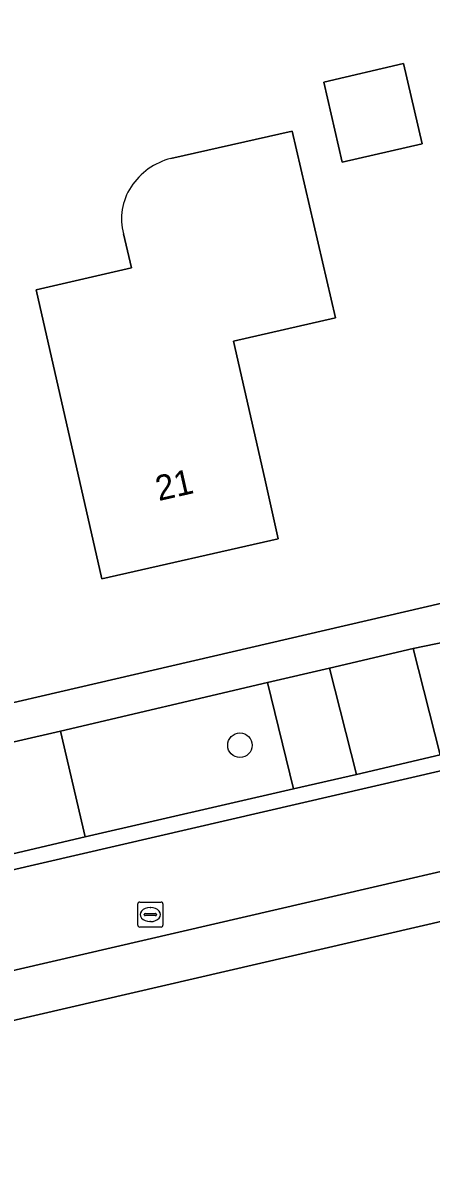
# Model space of a CAD drawing. Extents: x 156412 to 157779, y 382335 to 383768.
# Drawn here: x 156784.89 to 156801.18, y 383195.6 to 383241.47 of the extents above; entities that cross this region are included whole.
import ezdxf

# ---------------------------------------------------------------- set-up
doc = ezdxf.new("R2010")
doc.units = 0
for name, color, linetype in [('IMGEO_Berm_groen', 7, 'Continuous'), ('IMGEO_Boom', 7, 'Continuous'), ('IMGEO_Erf', 7, 'Continuous'), ('IMGEO_Pand', 7, 'Continuous'), ('IMGEO_Pand_nummerreeks', 7, 'Continuous'), ('IMGEO_Parkeervlak_open', 7, 'Continuous'), ('IMGEO_Rijbaan_lokaal_gesloten', 7, 'Continuous'), ('IMGEO_Rijbaan_lokaal_open', 7, 'Continuous'), ('IMGEO_Rioolput', 7, 'Continuous'), ('IMGEO_Voetpad_open', 7, 'Continuous')]:
    doc.layers.add(name, color=color, linetype=linetype)

msp = doc.modelspace()

# ---------------------------------------------------------------- linework, layer by layer
at = {"layer": 'IMGEO_Berm_groen'}
for points in [[(156801.823, 383216.781), (156800.475, 383216.503), (156801.544, 383212.259), (156802.812, 383212.557)], [(156794.657, 383215.139), (156786.386, 383213.206), (156787.381, 383208.985), (156795.691, 383210.893)]]:
    msp.add_lwpolyline(points, close=True, dxfattribs=at)
at = {"layer": 'IMGEO_Boom'}
msp.add_circle((156793.553, 383212.639), 0.489, dxfattribs=at)
at = {"layer": 'IMGEO_Erf'}
for points in [[(156760.292, 383249.999), (156762.97, 383238.494), (156769.441, 383210.846), (156800.862, 383218.136), (156818.365, 383222.197), (156821.291, 383253.732)], [(156795.645, 383237.154), (156797.367, 383229.703), (156793.299, 383228.768), (156794.544, 383223.275), (156795.086, 383220.882), (156788.038, 383219.285), (156785.423, 383230.82), (156789.223, 383231.698), (156788.911, 383233.051)], [(156790.793, 383236.063), (156795.645, 383237.154)], [(156766.052, 383159.486), (156770.185, 383158.983), (156771.05, 383161.723), (156771.524, 383162.778), (156772.199, 383163.749), (156773.286, 383164.868), (156774.718, 383165.84), (156775.997, 383166.375), (156777.352, 383166.611), (156779.844, 383166.588), (156785.011, 383166.137), (156791.925, 383165.226), (156803.157, 383163.812), (156811.842, 383162.971), (156812.833, 383162.636), (156817.138, 383209.21), (156645.034, 383169.363), (156646.445, 383163.733), (156655.646, 383159.241)]]:
    msp.add_lwpolyline(points, dxfattribs=at)
msp.add_lwpolyline([(156800.085, 383239.85), (156800.825, 383236.649), (156797.637, 383235.913), (156796.897, 383239.113)], close=True, dxfattribs=at)
for centre, radius, start, end in [((156791.473, 383233.439), 2.71, 104.5277, 146.6844), ((156791.111, 383233.665), 2.284, 146.4207, 195.5964)]:
    msp.add_arc(centre, radius, start, end, dxfattribs=at)
at = {"layer": 'IMGEO_Pand'}
msp.add_lwpolyline([(156796.897, 383239.113), (156797.637, 383235.913), (156800.825, 383236.649), (156800.085, 383239.85)], close=True, dxfattribs=at)
msp.add_lwpolyline([(156788.911, 383233.051), (156789.223, 383231.698), (156785.423, 383230.82), (156788.038, 383219.285), (156795.086, 383220.882), (156794.544, 383223.275), (156793.299, 383228.768), (156797.367, 383229.703), (156795.645, 383237.154), (156790.793, 383236.063)], dxfattribs=at)
for centre, radius, start, end in [((156791.473, 383233.439), 2.71, 104.5277, 146.6844), ((156791.111, 383233.665), 2.284, 146.4207, 195.5964)]:
    msp.add_arc(centre, radius, start, end, dxfattribs=at)
at = {"layer": 'IMGEO_Parkeervlak_open'}
msp.add_lwpolyline([(156797.135, 383215.72), (156794.657, 383215.139), (156795.691, 383210.893), (156798.212, 383211.477)], close=True, dxfattribs=at)
at = {"layer": 'IMGEO_Rijbaan_lokaal_gesloten'}
msp.add_lwpolyline([(156838.657, 383220.734), (156826.264, 383217.377), (156822.054, 383216.381), (156821.099, 383216.155), (156817.73, 383215.358), (156801.681, 383211.646), (156751.021, 383199.928), (156734.433, 383196.086), (156729.763, 383195.017), (156730.65, 383191.175), (156820.712, 383212.034)], dxfattribs=at)
at = {"layer": 'IMGEO_Rijbaan_lokaal_open'}
msp.add_lwpolyline([(156734.433, 383196.086), (156751.021, 383199.928), (156801.681, 383211.646), (156817.73, 383215.358), (156821.099, 383216.155), (156821.166, 383216.866), (156817.797, 383216.075), (156808.688, 383213.936), (156806.151, 383213.341), (156802.812, 383212.557), (156801.544, 383212.259), (156798.212, 383211.477), (156795.691, 383210.893), (156787.381, 383208.985), (156784.031, 383208.195), (156781.525, 383207.616), (156770.751, 383205.116), (156766.961, 383204.244), (156763.476, 383203.428), (156750.778, 383200.476), (156748.307, 383199.936)], dxfattribs=at)
for points in [[(156800.475, 383216.503), (156797.135, 383215.72), (156798.212, 383211.477), (156801.544, 383212.259)], [(156786.386, 383213.206), (156783.03, 383212.43), (156784.031, 383208.195), (156787.381, 383208.985)]]:
    msp.add_lwpolyline(points, close=True, dxfattribs=at)
at = {"layer": 'IMGEO_Rioolput'}
for p, q in [((156789.477, 383205.454), (156789.477, 383206.306)), ((156789.552, 383206.38), (156790.404, 383206.38)), ((156789.965, 383206.16), (156789.99, 383206.16)), ((156790.478, 383206.306), (156790.478, 383205.454)), ((156789.736, 383205.874), (156789.736, 383205.886)), ((156790.174, 383205.837), (156789.776, 383205.837)), ((156789.779, 383205.923), (156790.177, 383205.923)), ((156789.988, 383205.6), (156789.963, 383205.6)), ((156790.22, 383205.886), (156790.22, 383205.874)), ((156790.404, 383205.38), (156789.552, 383205.38))]:
    msp.add_line(p, q, dxfattribs=at)
for points in [[(156789.477, 383205.454), (156789.477, 383206.306)], [(156789.552, 383206.38), (156790.404, 383206.38)], [(156790.478, 383206.306), (156790.478, 383205.454)], [(156790.404, 383205.38), (156789.552, 383205.38)]]:
    msp.add_lwpolyline(points, dxfattribs=at)
for centre, radius, start, end in [((156789.554, 383206.304), 0.0765, 91.552, 178.448), ((156789.554, 383206.304), 0.0765, 91.552, 178.448), ((156790.402, 383206.304), 0.0765, 1.552, 88.448), ((156790.402, 383206.304), 0.0765, 1.552, 88.448), ((156789.776, 383205.883), 0.0403, 85.8775, 175.7526), ((156789.773, 383205.873), 0.0366, 178.938, 274.7102), ((156790.177, 383205.88), 0.043, 264.8664, 352.4533), ((156790.181, 383205.885), 0.0386, 1.7309, 96.639), ((156789.554, 383205.456), 0.0765, 181.552, 268.448), ((156789.554, 383205.456), 0.0765, 181.552, 268.448), ((156790.402, 383205.456), 0.0765, 271.552, 358.448), ((156790.402, 383205.456), 0.0765, 271.552, 358.448)]:
    msp.add_arc(centre, radius, start, end, dxfattribs=at)
for centre, major_axis, ratio, start_param, end_param in [((156789.964, 383205.88), (-0.387, 0.002), 0.722429, 4.712389, 7.853982), ((156789.989, 383205.88), (-0.39, 0.002), 0.717154, 1.570796, 4.712389)]:
    msp.add_ellipse(centre, major_axis=major_axis, ratio=ratio, start_param=start_param, end_param=end_param, dxfattribs=at)
at = {"layer": 'IMGEO_Voetpad_open'}
msp.add_lwpolyline([(156783.03, 383212.43), (156786.386, 383213.206), (156794.657, 383215.139), (156797.135, 383215.72), (156800.475, 383216.503), (156801.823, 383216.781), (156805.177, 383217.566), (156807.798, 383218.194), (156818.22, 383220.63), (156821.592, 383221.418), (156821.738, 383222.98), (156818.365, 383222.197), (156800.862, 383218.136), (156769.441, 383210.846)], dxfattribs=at)
msp.add_lwpolyline([(156643.447, 383168.996), (156645.034, 383169.363), (156817.138, 383209.21), (156820.529, 383209.995), (156820.712, 383212.034), (156730.65, 383191.175), (156622.676, 383166.166), (156623.023, 383164.267)], close=True, dxfattribs=at)

# ---------------------------------------------------------------- texts
at = {"layer": 'IMGEO_Pand_nummerreeks'}
msp.add_text('21', height=1, rotation=12.767, dxfattribs=at).set_placement((156790.309, 383222.383))

doc.saveas('drawing.dxf')
